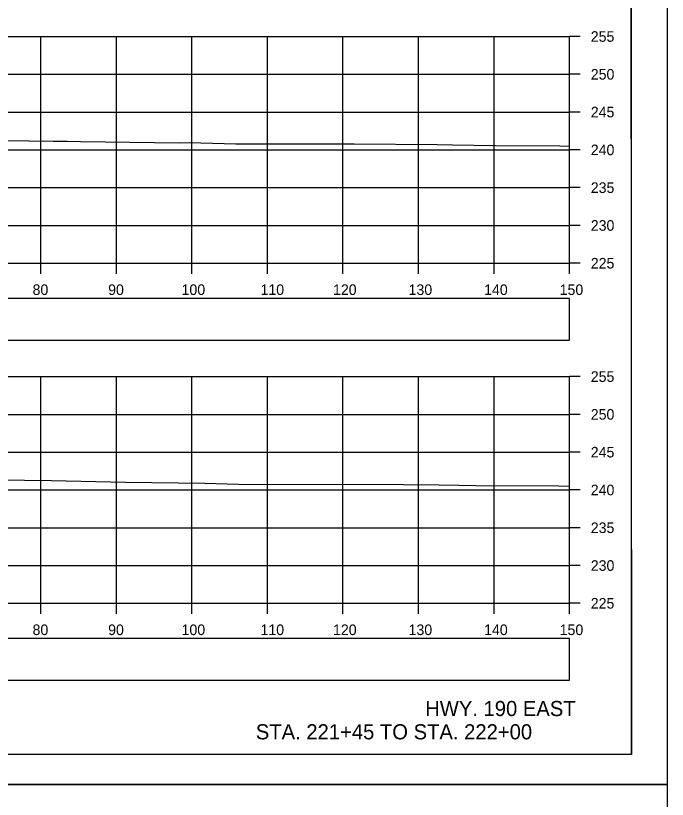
# Model space of a CAD drawing. Extents: x 1369627 to 1374022, y 380035 to 398173.
# Drawn here: x 1372175.2 to 1372261.5, y 384943.6 to 385047.3 of the extents above; entities that cross this region are included whole.
import ezdxf

# ---------------------------------------------------------------- set-up
doc = ezdxf.new("R2010")
doc.units = 0
for name, color, linetype in [('Default', 7, 'Continuous'), ('R_Axis', 7, 'Continuous'), ('R_Axis Annot', 7, 'Continuous'), ('R_Border', 7, 'Continuous'), ('R_Draft', 7, 'Continuous'), ('R_Exist Surface', 7, 'Continuous'), ('R_Grid', 7, 'Continuous'), ('R_No Plot', 7, 'Continuous')]:
    doc.layers.add(name, color=color, linetype=linetype)

msp = doc.modelspace()

# ---------------------------------------------------------------- linework, layer by layer
at = {"layer": 'Default'}
for points in [[(1371948.53, 385004.34), (1372248.53, 385004.34), (1372248.53, 385009.86), (1371948.53, 385009.86)], [(1371948.53, 384959.37), (1372248.53, 384959.37), (1372248.53, 384964.89), (1371948.53, 384964.89)]]:
    msp.add_lwpolyline(points, close=True, dxfattribs=at)
at = {"layer": 'R_Axis'}
for p, q in [((1372248.53, 385014.53), (1372248.53, 385044.53)), ((1372249.93, 385044.53), (1372248.53, 385044.53)), ((1372249.93, 385039.53), (1372248.53, 385039.53)), ((1372249.93, 385034.53), (1372248.53, 385034.53)), ((1372249.93, 385029.53), (1372248.53, 385029.53)), ((1372249.93, 385024.53), (1372248.53, 385024.53)), ((1372249.93, 385019.53), (1372248.53, 385019.53)), ((1371948.53, 385014.53), (1372248.53, 385014.53)), ((1372178.53, 385013.13), (1372178.53, 385014.53)), ((1372188.53, 385013.13), (1372188.53, 385014.53)), ((1372198.53, 385013.13), (1372198.53, 385014.53)), ((1372208.53, 385013.13), (1372208.53, 385014.53)), ((1372218.53, 385013.13), (1372218.53, 385014.53)), ((1372228.53, 385013.13), (1372228.53, 385014.53)), ((1372238.53, 385013.13), (1372238.53, 385014.53)), ((1372248.53, 385013.13), (1372248.53, 385014.53)), ((1372249.93, 385014.53), (1372248.53, 385014.53)), ((1372248.53, 384969.53), (1372248.53, 384999.53)), ((1372249.93, 384999.53), (1372248.53, 384999.53)), ((1372249.93, 384994.53), (1372248.53, 384994.53)), ((1372249.93, 384989.53), (1372248.53, 384989.53)), ((1372249.93, 384984.53), (1372248.53, 384984.53)), ((1372249.93, 384979.53), (1372248.53, 384979.53)), ((1372249.93, 384974.53), (1372248.53, 384974.53)), ((1371948.53, 384969.53), (1372248.53, 384969.53)), ((1372178.53, 384968.13), (1372178.53, 384969.53)), ((1372188.53, 384968.13), (1372188.53, 384969.53)), ((1372198.53, 384968.13), (1372198.53, 384969.53)), ((1372208.53, 384968.13), (1372208.53, 384969.53)), ((1372218.53, 384968.13), (1372218.53, 384969.53)), ((1372228.53, 384968.13), (1372228.53, 384969.53)), ((1372238.53, 384968.13), (1372238.53, 384969.53)), ((1372248.53, 384968.13), (1372248.53, 384969.53)), ((1372249.93, 384969.53), (1372248.53, 384969.53))]:
    msp.add_line(p, q, dxfattribs=at)
at = {"layer": 'R_Border'}
for q in [(1372256.71, 385154.98), (1371940.53, 384949.52)]:
    msp.add_line((1372256.71, 384949.52), q, dxfattribs=at)
at = {"layer": 'R_Exist Surface'}
for points in [[(1372167.25, 385030.84), (1372180.18, 385030.68), (1372182.02, 385030.67), (1372183.77, 385030.65), (1372196.86, 385030.48), (1372198.17, 385030.5), (1372204.35, 385030.34), (1372220.02, 385030.32), (1372231.01, 385030.24), (1372233.02, 385030.2), (1372238.71, 385030.11), (1372247.22, 385030.05), (1372248.53, 385030.04)], [(1372169.2, 384985.91), (1372179.96, 384985.77), (1372189.76, 384985.56), (1372200.22, 384985.41), (1372204.67, 384985.29), (1372226.52, 384985.27), (1372231.28, 384985.23), (1372233.86, 384985.17), (1372236.12, 384985.14), (1372247.09, 384985.06), (1372248.53, 384985.05)]]:
    msp.add_lwpolyline(points, dxfattribs=at)
at = {"layer": 'R_Grid'}
for p, q in [((1371948.53, 385044.53), (1372248.53, 385044.53)), ((1372178.53, 385014.53), (1372178.53, 385044.53)), ((1372188.53, 385014.53), (1372188.53, 385044.53)), ((1372198.53, 385014.53), (1372198.53, 385044.53)), ((1372208.53, 385014.53), (1372208.53, 385044.53)), ((1372218.53, 385014.53), (1372218.53, 385044.53)), ((1372228.53, 385014.53), (1372228.53, 385044.53)), ((1372238.53, 385014.53), (1372238.53, 385044.53)), ((1372248.53, 385014.53), (1372248.53, 385044.53)), ((1371948.53, 385039.53), (1372248.53, 385039.53)), ((1371948.53, 385034.53), (1372248.53, 385034.53)), ((1371948.53, 385029.53), (1372248.53, 385029.53)), ((1371948.53, 385024.53), (1372248.53, 385024.53)), ((1371948.53, 385019.53), (1372248.53, 385019.53)), ((1371948.53, 385014.53), (1372248.53, 385014.53)), ((1371948.53, 384999.53), (1372248.53, 384999.53)), ((1372178.53, 384969.53), (1372178.53, 384999.53)), ((1372188.53, 384969.53), (1372188.53, 384999.53)), ((1372198.53, 384969.53), (1372198.53, 384999.53)), ((1372208.53, 384969.53), (1372208.53, 384999.53)), ((1372218.53, 384969.53), (1372218.53, 384999.53)), ((1372228.53, 384969.53), (1372228.53, 384999.53)), ((1372238.53, 384969.53), (1372238.53, 384999.53)), ((1372248.53, 384969.53), (1372248.53, 384999.53)), ((1371948.53, 384994.53), (1372248.53, 384994.53)), ((1371948.53, 384989.53), (1372248.53, 384989.53)), ((1371948.53, 384984.53), (1372248.53, 384984.53)), ((1371948.53, 384979.53), (1372248.53, 384979.53)), ((1371948.53, 384974.53), (1372248.53, 384974.53)), ((1371948.53, 384969.53), (1372248.53, 384969.53))]:
    msp.add_line(p, q, dxfattribs=at)
at = {"layer": 'R_No Plot'}
msp.add_line((1371928.13, 384945.54), (1372261.46, 384945.54), dxfattribs=at)
msp.add_line((1371928.13, 384945.54), (1372261.46, 384945.54), dxfattribs=at)
for points in [[(1371928.12, 385158.88), (1372261.46, 385158.88), (1372261.46, 384945.54), (1371928.12, 384945.54)], [(1372174.45, 385154.98), (1372194.07, 385154.98), (1372194.07, 385145.1), (1372210.18, 385145.1), (1372233.38, 385145.1), (1372233.38, 385112.43), (1372256.59, 385112.43), (1372256.71, 384949.52), (1371940.53, 384949.52), (1371940.53, 385154.98)], [(1371928.12, 384945.54), (1372261.46, 384945.54), (1372261.46, 384732.21), (1371928.12, 384732.21)]]:
    msp.add_lwpolyline(points, close=True, dxfattribs=at)

# ---------------------------------------------------------------- texts
at = {"layer": 'R_Axis Annot'}
for s, p in [('255', (1372251.33, 385043.83)), ('250', (1372251.33, 385038.83)), ('245', (1372251.33, 385033.83)), ('240', (1372251.33, 385028.83)), ('235', (1372251.33, 385023.83)), ('230', (1372251.33, 385018.83)), ('225', (1372251.33, 385013.83)), ('80', (1372177.44, 385010.33)), ('90', (1372187.44, 385010.33)), ('100', (1372197.16, 385010.33)), ('110', (1372207.61, 385010.33)), ('120', (1372217.21, 385010.33)), ('130', (1372227.21, 385010.33)), ('140', (1372237.21, 385010.33)), ('150', (1372247.21, 385010.33)), ('255', (1372251.33, 384998.83)), ('250', (1372251.33, 384993.83)), ('245', (1372251.33, 384988.83)), ('240', (1372251.33, 384983.83)), ('235', (1372251.33, 384978.83)), ('230', (1372251.33, 384973.83)), ('225', (1372251.33, 384968.83)), ('80', (1372177.44, 384965.33)), ('90', (1372187.44, 384965.33)), ('100', (1372197.16, 384965.33)), ('110', (1372207.61, 384965.33)), ('120', (1372217.21, 384965.33)), ('130', (1372227.21, 384965.33)), ('140', (1372237.21, 384965.33)), ('150', (1372247.21, 384965.33))]:
    msp.add_text(s, height=1.4, dxfattribs=at).set_placement(p)
at = {"layer": 'R_Draft'}
for s, p in [('HWY. 190 EAST', (1372229.41, 384954.61)), ('STA. 221+45 TO STA. 222+00', (1372206.99, 384951.53))]:
    msp.add_text(s, height=2, dxfattribs=at).set_placement(p)

doc.saveas('drawing.dxf')
